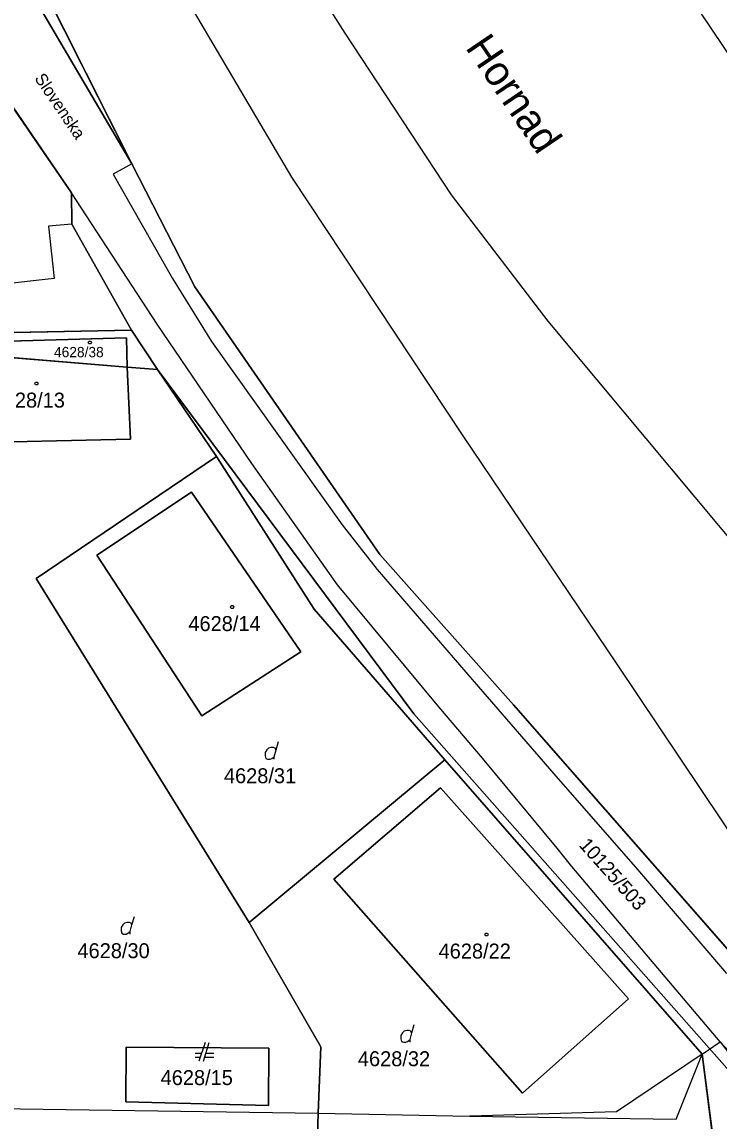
# Model space of a CAD drawing. Extents: x -263587 to -261993, y -1238795 to -1236748.
# Drawn here: x -262679.3 to -262604.7, y -1237487.3 to -1237369.7 of the extents above; entities that cross this region are included whole.
import ezdxf

# ---------------------------------------------------------------- set-up
doc = ezdxf.new("R2010")
doc.units = 0
doc.layers.add('Vrstva 1', color=7, linetype='Continuous')
doc.layers.add('Vrstva 3', color=7, linetype='Continuous')

msp = doc.modelspace()

# ---------------------------------------------------------------- linework, layer by layer
at = {"layer": 'Vrstva 1'}
for p, q in [((-262687.16, -1237346.07), (-262667.54, -1237384.91)), ((-262667.54, -1237384.91), (-262687.16, -1237346.07)), ((-262658.73, -1237348.98), (-262644.76, -1237370.91)), ((-262650.43, -1237386.33), (-262669.11, -1237354.67)), ((-262612.37, -1237360.31), (-262582.36, -1237404.86)), ((-262644.76, -1237370.91), (-262633.38, -1237388.22)), ((-262685.64, -1237371.1), (-262674.03, -1237388)), ((-262674.03, -1237388), (-262685.64, -1237371.1)), ((-262667.54, -1237384.91), (-262669.57, -1237386.03)), ((-262667.54, -1237384.91), (-262660.8, -1237398.06)), ((-262660.8, -1237398.06), (-262667.54, -1237384.91)), ((-262669.57, -1237386.03), (-262663.19, -1237397.18)), ((-262632.09, -1237414), (-262650.43, -1237386.33)), ((-262674.03, -1237388), (-262673.98, -1237391.35)), ((-262673.98, -1237391.35), (-262674.03, -1237388)), ((-262664.85, -1237402.05), (-262674.03, -1237388)), ((-262633.38, -1237388.22), (-262623.02, -1237401.74)), ((-262673.98, -1237391.35), (-262676.48, -1237391.56)), ((-262676.48, -1237391.56), (-262675.88, -1237397.18)), ((-262673.98, -1237391.35), (-262667.59, -1237402.72)), ((-262667.59, -1237402.72), (-262673.98, -1237391.35)), ((-262675.88, -1237397.18), (-262687.14, -1237398.42)), ((-262663.19, -1237397.18), (-262659.03, -1237403.91)), ((-262660.8, -1237398.06), (-262641.01, -1237426.72)), ((-262641.01, -1237426.72), (-262660.8, -1237398.06)), ((-262667.59, -1237402.72), (-262696.58, -1237403.26)), ((-262696.58, -1237403.26), (-262667.59, -1237402.72)), ((-262664.8, -1237406.92), (-262667.59, -1237402.72)), ((-262667.59, -1237402.72), (-262664.8, -1237406.92)), ((-262654.72, -1237416.96), (-262664.85, -1237402.05)), ((-262623.02, -1237401.74), (-262600.76, -1237428.39)), ((-262668.14, -1237403.53), (-262696.06, -1237404.35)), ((-262696.06, -1237404.35), (-262668.14, -1237403.53)), ((-262668.07, -1237406.66), (-262668.14, -1237403.53)), ((-262668.14, -1237403.53), (-262668.07, -1237406.66)), ((-262659.03, -1237403.91), (-262645.05, -1237423.52)), ((-262668.07, -1237406.66), (-262686.06, -1237405.17)), ((-262686.06, -1237405.17), (-262668.07, -1237406.66)), ((-262667.68, -1237414.38), (-262668.07, -1237406.66)), ((-262668.07, -1237406.66), (-262664.8, -1237406.92)), ((-262664.8, -1237406.92), (-262668.07, -1237406.66)), ((-262668.07, -1237406.66), (-262667.68, -1237414.38)), ((-262658.49, -1237416.21), (-262664.8, -1237406.92)), ((-262664.8, -1237406.92), (-262658.49, -1237416.21)), ((-262685.81, -1237414.76), (-262667.68, -1237414.38)), ((-262667.68, -1237414.38), (-262685.81, -1237414.76)), ((-262615.61, -1237438.46), (-262632.09, -1237414)), ((-262677.79, -1237429.26), (-262658.49, -1237416.21)), ((-262658.49, -1237416.21), (-262677.79, -1237429.26)), ((-262658.49, -1237416.21), (-262648.03, -1237432.54)), ((-262648.03, -1237432.54), (-262658.49, -1237416.21)), ((-262645.53, -1237429.97), (-262654.72, -1237416.96)), ((-262661.17, -1237420.04), (-262671.3, -1237426.79)), ((-262671.3, -1237426.79), (-262661.17, -1237420.04)), ((-262649.48, -1237437.13), (-262661.17, -1237420.04)), ((-262661.17, -1237420.04), (-262649.48, -1237437.13)), ((-262645.05, -1237423.52), (-262641.29, -1237428.3)), ((-262671.3, -1237426.79), (-262660.06, -1237443.98)), ((-262660.06, -1237443.98), (-262671.3, -1237426.79)), ((-262641.01, -1237426.72), (-262626.71, -1237442.78)), ((-262626.71, -1237442.78), (-262641.01, -1237426.72)), ((-262641.29, -1237428.3), (-262630.44, -1237440.87)), ((-262654.99, -1237466.09), (-262677.79, -1237429.26)), ((-262677.79, -1237429.26), (-262654.99, -1237466.09)), ((-262634.7, -1237443.02), (-262645.53, -1237429.97)), ((-262648.03, -1237432.54), (-262634.06, -1237448.68)), ((-262634.06, -1237448.68), (-262648.03, -1237432.54)), ((-262660.06, -1237443.98), (-262649.48, -1237437.13)), ((-262649.48, -1237437.13), (-262660.06, -1237443.98)), ((-262594.76, -1237469.54), (-262615.61, -1237438.46)), ((-262630.44, -1237440.87), (-262621.9, -1237450.72)), ((-262630, -1237448.51), (-262634.7, -1237443.02)), ((-262626.71, -1237442.78), (-262600.19, -1237473.05)), ((-262600.19, -1237473.05), (-262626.71, -1237442.78)), ((-262652.12, -1237447.62), (-262651.85, -1237446.72)), ((-262622.03, -1237458.13), (-262630, -1237448.51)), ((-262654.99, -1237466.09), (-262634.06, -1237448.68)), ((-262634.06, -1237448.68), (-262654.99, -1237466.09)), ((-262634.06, -1237448.68), (-262606.5, -1237480.16)), ((-262606.5, -1237480.16), (-262634.06, -1237448.68)), ((-262621.9, -1237450.72), (-262613.64, -1237460.18)), ((-262634.5, -1237451.66), (-262645.94, -1237461.46)), ((-262645.94, -1237461.46), (-262634.5, -1237451.66)), ((-262614.4, -1237474.25), (-262634.5, -1237451.66)), ((-262634.5, -1237451.66), (-262614.4, -1237474.25)), ((-262620.47, -1237460.1), (-262622.03, -1237458.13)), ((-262604.57, -1237478.84), (-262620.47, -1237460.1)), ((-262613.64, -1237460.18), (-262603.9, -1237471.53)), ((-262645.94, -1237461.46), (-262625.75, -1237484.34)), ((-262625.75, -1237484.34), (-262645.94, -1237461.46)), ((-262667.54, -1237466.34), (-262667.27, -1237465.44)), ((-262647.33, -1237479.39), (-262654.99, -1237466.09)), ((-262654.99, -1237466.09), (-262647.33, -1237479.39)), ((-262625.75, -1237484.34), (-262614.4, -1237474.25)), ((-262614.4, -1237474.25), (-262625.75, -1237484.34)), ((-262637.59, -1237477.9), (-262637.32, -1237477)), ((-262659.69, -1237478.91), (-262660.39, -1237480.91)), ((-262659.89, -1237480.91), (-262659.29, -1237478.91)), ((-262606.5, -1237480.16), (-262604.57, -1237478.84)), ((-262668.16, -1237479.43), (-262668.2, -1237485.27)), ((-262668.2, -1237485.27), (-262668.16, -1237479.43)), ((-262652.9, -1237479.53), (-262668.16, -1237479.43)), ((-262668.16, -1237479.43), (-262652.9, -1237479.53)), ((-262660.11, -1237480.11), (-262660.79, -1237480.11)), ((-262658.79, -1237480.11), (-262659.65, -1237480.11)), ((-262652.94, -1237485.67), (-262652.9, -1237479.53)), ((-262652.9, -1237479.53), (-262652.94, -1237485.67)), ((-262647.59, -1237486.5), (-262647.33, -1237479.39)), ((-262647.33, -1237479.39), (-262647.59, -1237486.5)), ((-262606.5, -1237480.16), (-262615.66, -1237486.35)), ((-262609.3, -1237487.11), (-262606.5, -1237480.16)), ((-262606.5, -1237480.16), (-262604.76, -1237493.69)), ((-262604.76, -1237493.69), (-262606.5, -1237480.16)), ((-262660.79, -1237480.51), (-262660.25, -1237480.51)), ((-262659.77, -1237480.51), (-262658.79, -1237480.51)), ((-262683.82, -1237485.94), (-262647.59, -1237486.5)), ((-262668.2, -1237485.27), (-262652.94, -1237485.67)), ((-262652.94, -1237485.67), (-262668.2, -1237485.27)), ((-262647.82, -1237492.61), (-262647.59, -1237486.5)), ((-262647.59, -1237486.5), (-262647.82, -1237492.61)), ((-262647.59, -1237486.5), (-262631.37, -1237486.81)), ((-262615.66, -1237486.35), (-262631.37, -1237486.81)), ((-262631.37, -1237486.81), (-262609.3, -1237487.11))]:
    msp.add_line(p, q, dxfattribs=at)
for points in [[(-262671.97, -1237403.87), (-262671.88, -1237404.02), (-262671.97, -1237404.17), (-262672.15, -1237404.17), (-262672.24, -1237404.02), (-262672.15, -1237403.87)], [(-262677.68, -1237408.27), (-262677.59, -1237408.42), (-262677.68, -1237408.57), (-262677.86, -1237408.57), (-262677.95, -1237408.42), (-262677.86, -1237408.27)], [(-262656.73, -1237432.18), (-262656.64, -1237432.33), (-262656.73, -1237432.48), (-262656.91, -1237432.48), (-262657, -1237432.33), (-262656.91, -1237432.18)], [(-262629.49, -1237467.22), (-262629.4, -1237467.37), (-262629.49, -1237467.52), (-262629.67, -1237467.52), (-262629.76, -1237467.37), (-262629.67, -1237467.22)]]:
    msp.add_lwpolyline(points, close=True, dxfattribs=at)
for points in [[(-262652.3, -1237448.61), (-262652.3, -1237448.34), (-262652.12, -1237447.62), (-262652.21, -1237447.44), (-262652.39, -1237447.35), (-262652.66, -1237447.35), (-262652.93, -1237447.44), (-262653.11, -1237447.62), (-262653.29, -1237447.89), (-262653.29, -1237448.25), (-262653.2, -1237448.52), (-262653.02, -1237448.61), (-262652.75, -1237448.61), (-262652.57, -1237448.52), (-262652.3, -1237448.34)], [(-262667.72, -1237467.33), (-262667.72, -1237467.06), (-262667.54, -1237466.34), (-262667.63, -1237466.16), (-262667.81, -1237466.07), (-262668.08, -1237466.07), (-262668.35, -1237466.16), (-262668.53, -1237466.34), (-262668.71, -1237466.61), (-262668.71, -1237466.97), (-262668.62, -1237467.24), (-262668.44, -1237467.33), (-262668.17, -1237467.33), (-262667.99, -1237467.24), (-262667.72, -1237467.06)], [(-262637.77, -1237478.89), (-262637.77, -1237478.62), (-262637.59, -1237477.9), (-262637.68, -1237477.72), (-262637.86, -1237477.63), (-262638.13, -1237477.63), (-262638.4, -1237477.72), (-262638.58, -1237477.9), (-262638.76, -1237478.17), (-262638.76, -1237478.53), (-262638.67, -1237478.8), (-262638.49, -1237478.89), (-262638.22, -1237478.89), (-262638.04, -1237478.8), (-262637.77, -1237478.62)]]:
    msp.add_lwpolyline(points, dxfattribs=at)
at = {"layer": 'Vrstva 3'}
for points in [[(-262667.54, -1237384.91), (-262690.64, -1237345.7), (-262710.54, -1237307.59), (-262700.96, -1237314.33), (-262692.108, -1237324.883), (-262687.16, -1237346.07)], [(-262667.59, -1237402.72), (-262664.8, -1237406.92), (-262668.07, -1237406.66), (-262686.06, -1237405.17), (-262696.06, -1237404.35), (-262699.11, -1237404.09), (-262703.92, -1237403.68), (-262705.4, -1237403.55), (-262696.58, -1237403.26)], [(-262637.35, -1237443.77), (-262593.05, -1237493.89), (-262596.5, -1237493.83), (-262604.76, -1237493.69), (-262606.5, -1237480.16), (-262634.06, -1237448.68), (-262648.03, -1237432.54), (-262658.49, -1237416.21), (-262664.8, -1237406.92)]]:
    msp.add_lwpolyline(points, close=True, dxfattribs=at)
for points in [[(-262690.64, -1237345.7), (-262667.54, -1237384.91), (-262660.8, -1237398.06), (-262641.01, -1237426.72), (-262626.71, -1237442.78), (-262600.19, -1237473.05), (-262596.79, -1237477.25), (-262589.9, -1237488.51), (-262587.23, -1237495.71), (-262586.436, -1237497.983), (-262590.45, -1237493.93), (-262604.57, -1237478.84), (-262593.05, -1237493.89), (-262637.35, -1237443.77), (-262664.8, -1237406.92), (-262667.59, -1237402.72), (-262673.98, -1237391.35), (-262674.03, -1237388), (-262685.64, -1237371.1), (-262690.37, -1237364.22)], [(-262589.9, -1237488.51), (-262596.79, -1237477.25), (-262600.19, -1237473.05), (-262626.71, -1237442.78), (-262641.01, -1237426.72), (-262660.8, -1237398.06), (-262667.54, -1237384.91), (-262687.16, -1237346.07)], [(-262685.64, -1237371.1), (-262674.03, -1237388), (-262673.98, -1237391.35), (-262667.59, -1237402.72), (-262696.58, -1237403.26)], [(-262686.06, -1237405.17), (-262668.07, -1237406.66), (-262664.8, -1237406.92), (-262658.49, -1237416.21), (-262648.03, -1237432.54), (-262634.06, -1237448.68), (-262606.5, -1237480.16), (-262604.76, -1237493.69)]]:
    msp.add_lwpolyline(points, dxfattribs=at)

# ---------------------------------------------------------------- texts
at = {"layer": 'Vrstva 1'}
for s, height, rotation, p in [('Hornad', 3.2, 304.18329, (-262631.912, -1237372.466)), ('Slovenska', 1.3, 304.24059, (-262678.028, -1237375.77))]:
    msp.add_text(s, height=height, rotation=rotation, dxfattribs=at).set_placement(p)
for s, height, p in [('4628/38', 1.1, (-262675.882, -1237405.6)), ('4628/13', 1.6, (-262682.452, -1237410.99)), ('4628/14', 1.6, (-262661.502, -1237434.9)), ('4628/31', 1.6, (-262657.696, -1237451.18)), ('4628/30', 1.6, (-262673.375, -1237469.9)), ('4628/22', 1.6, (-262634.715, -1237469.94)), ('4628/32', 1.6, (-262643.355, -1237481.46)), ('4628/15', 1.6, (-262664.472, -1237483.48))]:
    msp.add_text(s, height=height, dxfattribs=at).set_placement(p)
at = {"layer": 'Vrstva 3'}
msp.add_text('10125/503', height=1.5, rotation=311.74634, dxfattribs=at).set_placement((-262619.775, -1237457.853))

doc.saveas('drawing.dxf')
